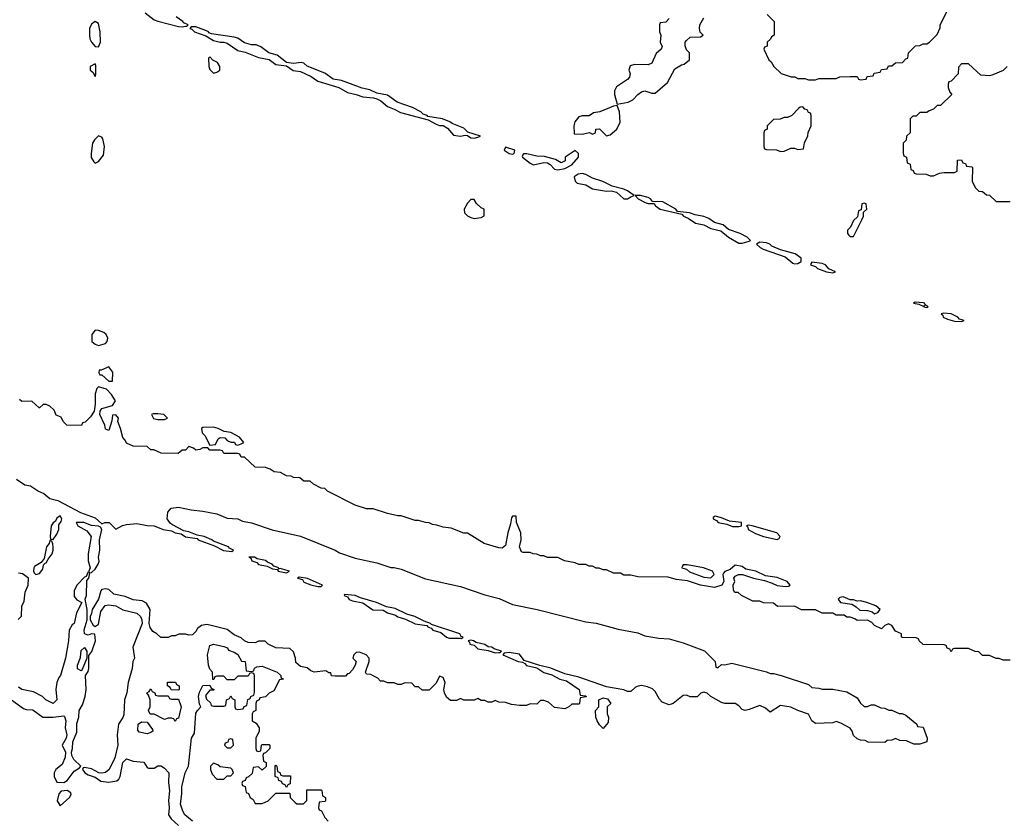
# Model space of a CAD drawing. Header units: inches. Extents: x 2701323 to 2964515, y 494916 to 722124.
# Tile 532 of 656: x 2860557 to 2866216, y 671078 to 675680. Entities that reach past the tile are written whole.
import ezdxf

# ---------------------------------------------------------------- set-up
doc = ezdxf.new("R2010")
doc.units = ezdxf.units.IN
doc.header["$MEASUREMENT"] = 0
doc.layers.add('C8667', color=7, linetype='Continuous')

msp = doc.modelspace()

# ---------------------------------------------------------------- linework, layer by layer
at = {"layer": 'C8667', "color": 2, "elevation": 2}
for points in [[(2864854, 675710), (2864894, 675670), (2864894, 675590), (2864878, 675582), (2864872.7, 675567.3), (2864854, 675550), (2864852.7, 675527.3), (2864838, 675522), (2864834, 675510), (2864862, 675450), (2864876.9, 675436.9), (2864892, 675410), (2864934, 675370), (2864991.6, 675351.6), (2865011.2, 675351.1), (2865030, 675342), (2865070, 675342), (2865090, 675334), (2865130, 675334), (2865150, 675342), (2865250, 675342), (2865270, 675352), (2865330, 675354), (2865370, 675354), (2865378, 675338), (2865390, 675334), (2865422, 675338), (2865427.3, 675352.7), (2865462, 675358), (2865467.3, 675372.7), (2865502, 675378), (2865510, 675394), (2865542, 675398), (2865550, 675414), (2865570, 675414), (2865590, 675432), (2865630, 675434), (2865650, 675454), (2865662, 675458), (2865666, 675490), (2865706, 675530), (2865730, 675532), (2865750, 675542), (2865770, 675542), (2865786, 675550), (2865830, 675594), (2865847.3, 675632.7), (2865848, 675650), (2865910, 675774)], [(2861278.8, 675718.8), (2861330, 675678.8), (2861350, 675670.7), (2861470, 675641), (2861490, 675638), (2861510, 675642), (2861518, 675642), (2861526, 675650), (2861501.2, 675661.2), (2861495.3, 675670), (2861456.6, 675696.6)], [(2864290, 675686), (2864270, 675666), (2864238, 675662), (2864234, 675650), (2864234, 675610), (2864242, 675590), (2864238, 675550), (2864250, 675526), (2864244.7, 675510), (2864214.4, 675485.6), (2864190.5, 675429.5), (2864170, 675421.2), (2864090, 675422), (2864064.7, 675415.3), (2864058, 675390), (2864066, 675370), (2864061, 675350), (2864050, 675335.3), (2863986.8, 675293.2), (2863976, 675270), (2863974.8, 675250), (2863990, 675194), (2864054.2, 675205.8), (2864081.5, 675218.5), (2864109.2, 675250), (2864130, 675266), (2864150, 675270.8), (2864190, 675258), (2864210, 675258), (2864280.4, 675319.6), (2864323.1, 675396.9), (2864360.4, 675419.6), (2864376.4, 675423.6), (2864406, 675450), (2864406, 675490), (2864390, 675506), (2864382, 675530), (2864382.7, 675550), (2864390, 675561), (2864410, 675578.8), (2864470, 675582), (2864486, 675590), (2864468, 675608), (2864464, 675630), (2864466.6, 675650), (2864489.6, 675690.4)], [(2866232, 675410), (2866210, 675388), (2866150, 675362), (2866130, 675358), (2866080.4, 675360.4), (2866010, 675426), (2865970, 675426), (2865952.7, 675407.3), (2865951.6, 675368.4), (2865910, 675326), (2865898, 675322), (2865894, 675310), (2865894, 675290), (2865903.6, 675263.6), (2865914, 675250), (2865850, 675186), (2865830, 675186), (2865810, 675166), (2865783.6, 675156.4), (2865770, 675146), (2865730, 675146), (2865710, 675126), (2865690, 675126), (2865674, 675110), (2865674, 675030), (2865654, 675010), (2865652.7, 674987.3), (2865634, 674970), (2865634, 674910), (2865638, 674898), (2865654, 674890), (2865658, 674858), (2865674, 674850), (2865678, 674818), (2865692.7, 674812.7), (2865698, 674798), (2865710, 674794), (2865767.3, 674792.7), (2865790, 674782), (2865810, 674782), (2865843.1, 674796.9), (2865870, 674802), (2865930, 674802), (2865946, 674810), (2865947.3, 674872.7), (2865970, 674874), (2865978, 674858), (2865992.7, 674852.7), (2865998, 674838), (2866030, 674834), (2866034, 674830), (2866032, 674750), (2866050, 674714), (2866070, 674694), (2866091.6, 674691.6), (2866112.7, 674672.7), (2866131.6, 674671.6), (2866170, 674634), (2866250, 674634)], [(2866250, 671998), (2866210, 671998), (2866187.3, 672007.3), (2866168.4, 672008.4), (2866130, 672026), (2866090, 672026), (2866070, 672046), (2866048.4, 672048.4), (2866010, 672066), (2865930, 672066), (2865918, 672062), (2865910, 672046), (2865902, 672062), (2865887.3, 672067.3), (2865882, 672082), (2865870, 672086), (2865750, 672088), (2865726, 672110), (2865722, 672122), (2865710, 672126), (2865630, 672128), (2865626, 672130), (2865626, 672150), (2865590, 672166), (2865570, 672198), (2865550, 672208), (2865530, 672198), (2865510, 672178), (2865470, 672198), (2865454.6, 672214.6), (2865430, 672228), (2865370, 672226), (2865356.4, 672236.4), (2865330, 672246), (2865310, 672246), (2865296.4, 672256.4), (2865250, 672258), (2865230, 672268), (2865170, 672268), (2865130, 672288), (2865050, 672288), (2865010, 672308), (2864912.7, 672307.3), (2864890, 672326), (2864832.7, 672327.3), (2864810, 672338), (2864770, 672338), (2864706, 672370), (2864687.3, 672387.3), (2864668, 672388), (2864660.4, 672400.4), (2864658, 672430), (2864668, 672450), (2864662, 672470), (2864670, 672482), (2864689, 672491), (2864711.3, 672491.3), (2864774, 672470), (2864836.9, 672456.9), (2864882, 672442), (2864910, 672426.8), (2864959, 672421), (2864976.4, 672423.6), (2864986, 672430), (2864968, 672450), (2864910, 672473.2), (2864843.1, 672483.1), (2864788, 672510), (2864730, 672522), (2864710, 672536), (2864670, 672544), (2864639.8, 672520.2), (2864610, 672508), (2864602, 672498), (2864598, 672490), (2864604.7, 672450), (2864592, 672430), (2864550, 672415.3), (2864470, 672428.7), (2864394.6, 672454.6), (2864330, 672462), (2864283.6, 672476.4), (2864110, 672478), (2864070, 672488), (2864030, 672488), (2864010, 672498), (2863970, 672498), (2863930, 672518), (2863910, 672518), (2863887.3, 672527.3), (2863870, 672528), (2863850, 672538), (2863830, 672538), (2863810, 672548), (2863770, 672548), (2863750, 672558), (2863688.9, 672568.9), (2863650, 672588), (2863590, 672588), (2863570, 672598), (2863550, 672598), (2863530, 672608), (2863508.9, 672608.9), (2863490, 672618), (2863450, 672618), (2863442, 672622), (2863429.3, 672650), (2863439.3, 672690), (2863438, 672730), (2863413.2, 672790), (2863410, 672826), (2863390, 672826), (2863383.6, 672816.4), (2863378.8, 672781.2), (2863362, 672730), (2863350, 672658), (2863330, 672642), (2863310, 672644), (2863226, 672670), (2863130, 672728), (2863110, 672728.7), (2863036.4, 672756.4), (2862990, 672762), (2862954.6, 672774.6), (2862930, 672778), (2862910, 672788), (2862888.9, 672788.9), (2862850, 672802), (2862830, 672802), (2862750, 672828.7), (2862730, 672828.7), (2862670, 672842), (2862588.4, 672868.4), (2862550, 672868.7), (2862486, 672890), (2862326, 672970), (2862310, 672986), (2862290, 672988), (2862246, 673010), (2862227.3, 673027.3), (2862190, 673028), (2862167.3, 673047.3), (2862130, 673048), (2862116.4, 673056.4), (2862090, 673058), (2862056.4, 673076.4), (2862020.4, 673080.4), (2861996.4, 673096.4), (2861970, 673106), (2861910, 673108), (2861850, 673166), (2861830, 673166), (2861822, 673182), (2861810, 673186), (2861730, 673186), (2861722, 673202), (2861710, 673206), (2861650, 673206), (2861638, 673218), (2861610, 673218), (2861591.6, 673208.4), (2861570, 673206), (2861556.4, 673216.4), (2861530, 673226), (2861510, 673206), (2861490, 673206), (2861467.3, 673187.3), (2861370, 673188), (2861327.3, 673207.3), (2861310, 673208), (2861290, 673226), (2861210, 673228), (2861170, 673246), (2861163.1, 673263.1), (2861150, 673278), (2861137.2, 673330), (2861121.2, 673370), (2861124, 673390), (2861110, 673408.7), (2861090, 673406), (2861086.8, 673373.2), (2861070, 673318), (2861050, 673326), (2861046, 673350), (2861017.2, 673410), (2861019, 673430), (2861030, 673444.7), (2861090, 673462), (2861108, 673490), (2861084.7, 673524.7), (2861055.3, 673555.3), (2861010, 673568.7), (2861000.7, 673559.3), (2860991, 673530), (2860990.9, 673469.1), (2860984.7, 673430), (2860963.6, 673396.4), (2860932.7, 673367.3), (2860918, 673362), (2860912.7, 673347.3), (2860828.4, 673348.4), (2860806, 673370), (2860794.6, 673394.6), (2860767.3, 673407.3), (2860754.6, 673434.6), (2860730, 673458), (2860710, 673468), (2860692.7, 673467.3), (2860671.6, 673448.4), (2860668.4, 673448.4), (2860627.3, 673487.3), (2860570, 673486), (2860556.4, 673496.4)], [(2860538.5, 673038.5), (2860586.2, 673006.2), (2860619.8, 672999.8), (2860664.7, 672970), (2860695.5, 672955.5), (2860730, 672926.8), (2860776.8, 672916.8), (2860906.7, 672846.7), (2860990, 672816.3), (2861030, 672782), (2861046, 672790), (2861070.4, 672790.4), (2861110, 672751.3), (2861147.2, 672772.8), (2861170, 672779.1), (2861230, 672784), (2861290, 672772), (2861330, 672771.3), (2861382, 672750), (2861430, 672742.8), (2861450, 672731.3), (2861484.5, 672724.5), (2861510, 672707.7), (2861576.9, 672696.9), (2861582, 672690), (2861676, 672656), (2861728.5, 672628.5), (2861776.4, 672623.6), (2861786, 672630), (2861762, 672642), (2861758, 672650), (2861670, 672682), (2861662, 672690), (2861618, 672710), (2861576.5, 672716.5), (2861530, 672736), (2861501.2, 672741.2), (2861435.5, 672775.5), (2861423.7, 672783.7), (2861404, 672810), (2861408, 672850), (2861428.4, 672871.6), (2861470, 672878), (2861542, 672862), (2861610, 672854.8), (2861690, 672838.8), (2861750, 672814.8), (2861810, 672810.8), (2861838, 672798), (2861890, 672787.3), (2862007.9, 672747.9), (2862170, 672710.7), (2862370, 672630.7), (2862395.9, 672615.9), (2862485.2, 672585.2), (2862610, 672558.8), (2862690, 672531.3), (2862710, 672531), (2862750, 672521), (2862890, 672466.8), (2863090, 672421), (2863230, 672374.8), (2863313.2, 672353.2), (2863390, 672318), (2863530.5, 672290.5), (2863810, 672218.8), (2863870, 672210.6), (2863996.8, 672176.8), (2864110, 672154.8), (2864150, 672138), (2864230, 672124.7), (2864290, 672121), (2864370, 672098.8), (2864492.8, 672052.8), (2864554, 671990), (2864558, 671958), (2864570, 671954), (2864590, 671974), (2864610, 671971.3), (2864650, 671981), (2864850, 671930.8), (2864870, 671921), (2864890, 671921), (2864934, 671910), (2865090, 671858), (2865110, 671842), (2865150, 671838), (2865170, 671831.3), (2865230, 671831), (2865310, 671816), (2865370, 671782), (2865390, 671752), (2865410, 671732), (2865430, 671732), (2865450, 671742), (2865470, 671742), (2865505.4, 671725.4), (2865530, 671722), (2865551.6, 671711.6), (2865570, 671711.3), (2865611.3, 671691.3), (2865628.7, 671691.3), (2865650, 671682), (2865714, 671630), (2865718, 671618), (2865750, 671614), (2865772, 671550), (2865771, 671529), (2865730, 671515.3), (2865696.4, 671516.4), (2865654.6, 671534.6), (2865616.4, 671536.4), (2865590, 671548), (2865570, 671538), (2865543.6, 671536.4), (2865530, 671526), (2865432.7, 671527.3), (2865416.4, 671536.4), (2865390, 671538), (2865370, 671546), (2865350, 671566), (2865342, 671590), (2865330, 671608), (2865276.4, 671636.4), (2865250, 671646), (2865230, 671638), (2865130, 671635.3), (2865109.1, 671649.1), (2865090, 671688), (2865030, 671708.7), (2864990, 671728.7), (2864930, 671737.2), (2864870, 671699), (2864843.1, 671723.1), (2864810, 671738), (2864750, 671714), (2864726, 671710), (2864710, 671714), (2864690, 671735.3), (2864670, 671748.7), (2864610, 671748.7), (2864590, 671755.3), (2864529.2, 671789.2), (2864508.9, 671808.9), (2864490, 671815.3), (2864471.1, 671808.9), (2864450, 671788), (2864410, 671788), (2864390, 671798), (2864370, 671795.3), (2864312, 671750), (2864290, 671742), (2864250, 671758), (2864234.6, 671774.6), (2864210, 671818), (2864193.6, 671833.6), (2864166, 671846), (2864130, 671853.2), (2864110.7, 671849.3), (2864096, 671844), (2864070, 671818), (2864050, 671818), (2864028.4, 671828.4), (2863930, 671845.2), (2863770, 671901.2), (2863690, 671919), (2863610, 671952.7), (2863547.3, 671967.3), (2863456.4, 671996.4), (2863430, 672032.7), (2863370, 672042), (2863342, 672038), (2863334, 672030), (2863422, 671990), (2863446.4, 671986.4), (2863459.8, 671979.8), (2863470, 671967.3), (2863530, 671954), (2863570, 671927.3), (2863614.8, 671914.8), (2863662, 671890), (2863699.1, 671879.1), (2863772, 671830), (2863778, 671798), (2863810, 671794), (2863812.7, 671787.3), (2863778, 671782), (2863774, 671750), (2863770, 671746), (2863730, 671746), (2863714, 671730), (2863690, 671718), (2863630, 671726), (2863596.4, 671756.4), (2863570, 671766), (2863550, 671766), (2863530, 671746), (2863490, 671748), (2863470, 671738), (2863430, 671738), (2863383.1, 671743.1), (2863350, 671755.3), (2863310, 671758), (2863290, 671766), (2863270, 671758), (2863250, 671758), (2863230, 671766), (2863210, 671766), (2863190, 671778), (2863170, 671768), (2863110, 671768), (2863090, 671778), (2863067.3, 671767.3), (2863032.7, 671767.3), (2863010, 671786), (2862998, 671810), (2862995.3, 671830), (2863002, 671870), (2862990, 671898), (2862970, 671906), (2862950, 671866), (2862910, 671826), (2862870, 671826), (2862850, 671846), (2862830, 671846), (2862810, 671866), (2862770, 671868), (2862750, 671858), (2862730, 671858), (2862708.4, 671868.4), (2862671.1, 671868.9), (2862650, 671878), (2862630, 671878), (2862614.6, 671894.6), (2862588.9, 671908.9), (2862575.3, 671915.3), (2862550, 671918), (2862545.2, 671930), (2862565.2, 671990), (2862565.2, 672010), (2862548.7, 672030), (2862510, 672045.2), (2862490, 672042), (2862478, 672030), (2862471.3, 672010), (2862490.5, 671990.5), (2862486, 671970), (2862470, 671942), (2862450, 671922), (2862441, 671919), (2862430, 671906), (2862370, 671906), (2862350, 671908), (2862346, 671926), (2862334, 671926), (2862316.4, 671936.4), (2862250, 671928.7), (2862230, 671938), (2862210, 671955.3), (2862170, 671962), (2862144.7, 671984.7), (2862142, 672010), (2862130, 672046), (2862110, 672066), (2862030, 672068.7), (2861986, 672090), (2861967.3, 672107.3), (2861930, 672108), (2861910, 672099), (2861870, 672100.9), (2861849.6, 672109.6), (2861830, 672126), (2861790, 672143.7), (2861750, 672174), (2861650, 672199.5), (2861630, 672202.9), (2861601.6, 672198.4), (2861579.1, 672180.9), (2861570, 672164), (2861550, 672144), (2861530, 672142), (2861510, 672148.7), (2861471.6, 672148.4), (2861450, 672138), (2861430, 672138), (2861410, 672128), (2861368.4, 672128.4), (2861346, 672150), (2861323.1, 672163.1), (2861306.3, 672186.3), (2861301.2, 672210), (2861306, 672290), (2861286.6, 672326.6), (2861260.2, 672340.2), (2861210, 672344.5), (2861163.6, 672363.6), (2861098.4, 672378.4), (2861070, 672404), (2861050, 672409), (2861030, 672404), (2861023.8, 672396.2), (2861010.5, 672349.5), (2860974, 672290), (2860970, 672266), (2860962, 672250), (2860962, 672230), (2860979.8, 672199.8), (2860990, 672191.3), (2861010, 672204.7), (2861022.7, 672277.3), (2861047.7, 672312.3), (2861070, 672317.1), (2861110, 672310.5), (2861150, 672287.7), (2861230, 672268), (2861250.8, 672250), (2861259.1, 672230), (2861260.7, 672210), (2861207.7, 672072.3), (2861217.3, 672010), (2861207.3, 671990), (2861204, 671950), (2861180.7, 671870), (2861173.4, 671810), (2861159.1, 671770), (2861155.2, 671684.8), (2861150.5, 671669.5), (2861124, 671630), (2861116.4, 671570), (2861121.6, 671510), (2861103.4, 671436.6), (2861070.3, 671369.7), (2861050, 671353.6), (2861029.2, 671349.2), (2861011.6, 671351.6), (2860970, 671374.5), (2860930, 671382), (2860921, 671379), (2860918, 671370), (2860931, 671350), (2860950, 671339.1), (2860990, 671326.8), (2861023.7, 671303.7), (2861070, 671297.1), (2861115.5, 671304.5), (2861126, 671314), (2861134, 671330), (2861149.3, 671410.7), (2861170, 671431.3), (2861210, 671418), (2861270, 671411.3), (2861290, 671382), (2861298, 671378), (2861330, 671378), (2861350, 671391), (2861370, 671391.3), (2861390, 671378), (2861414, 671350), (2861413.2, 671293.2), (2861418, 671250), (2861412.7, 671190), (2861416.3, 671150), (2861412.7, 671110), (2861427.2, 671087.2), (2861470, 671047.7)], [(2860510, 671770.6), (2860579.8, 671719.8), (2860594, 671714), (2860632.7, 671712.7), (2860690, 671670.8), (2860749.4, 671670.6), (2860810, 671678), (2860814.8, 671674.8), (2860822, 671650), (2860818, 671610), (2860827.3, 671570), (2860824, 671550), (2860801, 671510), (2860820.7, 671470), (2860819.3, 671440.7), (2860800.7, 671399.3), (2860764.7, 671370), (2860756, 671350), (2860754.8, 671330), (2860770, 671298), (2860810, 671296), (2860830, 671306), (2860870, 671361), (2860900.4, 671379.6), (2860908.7, 671390), (2860867.5, 671427.5), (2860857, 671450), (2860855.1, 671470), (2860860.9, 671490), (2860862.7, 671530), (2860885.2, 671585.2), (2860885.6, 671634.4), (2860897.2, 671670), (2860899, 671710), (2860917.6, 671742.4), (2860934, 671790), (2860939, 671830), (2860935.3, 671910), (2860950, 671934), (2860954, 671950), (2860955.3, 672024.7), (2860972.5, 672047.5), (2860993.2, 672110), (2860988.4, 672148.4), (2860970, 672149), (2860950, 672142), (2860929.5, 672149.5), (2860927.3, 672172.7), (2860944, 672230), (2860944, 672290), (2860934, 672350), (2860941.2, 672370), (2860943.1, 672456.9), (2860954, 672470), (2860960.4, 672499.6), (2860970, 672502), (2860990, 672522), (2861008.7, 672550), (2861013.6, 672566.4), (2861009.2, 672590), (2861017.2, 672630), (2861015.1, 672690), (2861028.7, 672748.7), (2861022, 672762), (2861009, 672769), (2860970, 672772), (2860926, 672790), (2860882, 672790), (2860892, 672770), (2860942.5, 672742.5), (2860967.3, 672710), (2860950.8, 672610), (2860951, 672570), (2860962, 672530), (2860954, 672510), (2860958, 672502), (2860950, 672506), (2860939.8, 672480.2), (2860930, 672475.3), (2860888.1, 672431.9), (2860870, 672398), (2860870, 672364.7), (2860885.8, 672345.8), (2860914, 672330), (2860882.8, 672270), (2860870.7, 672210), (2860858.8, 672201.2), (2860842, 672170), (2860837.3, 672110), (2860821, 672010), (2860790.8, 671910), (2860781, 671899), (2860771, 671870), (2860764.7, 671830), (2860770.8, 671770), (2860750, 671749.4), (2860708, 671770), (2860689, 671789), (2860636.4, 671816.4), (2860570, 671829.3), (2860550, 671844)], [(2860548.4, 672231.6), (2860568, 672252), (2860569, 672309), (2860582, 672338), (2860589.2, 672390), (2860605.2, 672430), (2860608, 672470), (2860574, 672494), (2860550, 672499)], [(2861550, 671072.7), (2861506, 671110), (2861494, 671130), (2861480.9, 671170), (2861489.4, 671229.4), (2861489.4, 671270), (2861507.3, 671350), (2861527, 671390), (2861545.1, 671550), (2861561.2, 671578.8), (2861570, 671694), (2861578, 671710), (2861598, 671730), (2861590, 671746), (2861585.1, 671790), (2861590, 671814), (2861610, 671852), (2861650, 671854), (2861658, 671838), (2861674, 671830), (2861670, 671826), (2861650, 671826), (2861624.7, 671795.3), (2861630, 671774), (2861652.7, 671752.7), (2861658, 671738), (2861670, 671734), (2861730, 671734), (2861742, 671738), (2861746, 671770), (2861762, 671778), (2861770, 671794), (2861778, 671778), (2861794, 671770), (2861794, 671730), (2861798, 671718), (2861810, 671714), (2861842, 671718), (2861847.3, 671732.7), (2861862, 671738), (2861867.3, 671772.7), (2861882, 671778), (2861886, 671790), (2861902, 671798), (2861907.3, 671812.7), (2861906, 671910), (2861902, 671922), (2861890, 671926), (2861878, 671922), (2861870, 671906), (2861810, 671906), (2861790, 671886), (2861750, 671886), (2861730, 671906), (2861690, 671906), (2861678, 671902), (2861672.7, 671887.3), (2861667.3, 671887.3), (2861666, 671930), (2861650, 671946), (2861642, 671970), (2861637.2, 672030), (2861650, 672082), (2861670, 672090.7), (2861730, 672077.3), (2861751, 672070), (2861756.9, 672056.9), (2861790, 672044.7), (2861810, 672031), (2861832, 671992), (2861852, 671990), (2861858, 671938), (2861890, 671934), (2861902, 671938), (2861907.3, 671952.7), (2861920.4, 671959.6), (2861950, 671964.7), (2862036, 671930), (2862058, 671910), (2862058, 671898), (2862074, 671890), (2862050, 671886), (2862018, 671822), (2861990, 671808), (2861970, 671788), (2861938, 671782), (2861934, 671770), (2861918, 671762), (2861914, 671750), (2861914, 671710), (2861898, 671702), (2861894, 671690), (2861894, 671650), (2861916.9, 671636.9), (2861934, 671610), (2861934, 671590), (2861914, 671550), (2861914, 671490), (2861918, 671478), (2861930, 671474), (2861942, 671478), (2861946, 671510), (2861950, 671514), (2861990, 671514), (2861994, 671510), (2861994, 671490), (2861970, 671466), (2861958, 671462), (2861954, 671450), (2861958, 671418), (2861974, 671410), (2861972.7, 671387.3), (2861950, 671366), (2861930, 671386), (2861898, 671382), (2861892.7, 671347.3), (2861872.7, 671327.3), (2861858, 671322), (2861852.7, 671307.3), (2861838, 671302), (2861834, 671290), (2861838, 671278), (2861852.7, 671272.7), (2861858, 671238), (2861872.7, 671232.7), (2861882, 671210), (2861898, 671198), (2861910, 671174), (2861950, 671174), (2861986, 671190), (2862030, 671234), (2862110, 671234), (2862112, 671210), (2862139.6, 671179.6), (2862150, 671172), (2862187.3, 671172.7), (2862207.3, 671192.7), (2862207.3, 671252.7), (2862290, 671254), (2862294, 671250), (2862298, 671218), (2862314, 671210), (2862314, 671190), (2862310, 671186), (2862278, 671182), (2862274, 671150), (2862278, 671138), (2862292, 671132), (2862310, 671094), (2862330, 671074)]]:
    msp.add_lwpolyline(points, dxfattribs=at)
for points in [[(2860990, 675668.7), (2860970, 675654), (2860958.8, 675630), (2860957.3, 675590), (2860960.7, 675570), (2860970, 675551.3), (2860990, 675526), (2861010, 675524.7), (2861020.9, 675550), (2861019.3, 675610), (2861010, 675658)], [(2861570, 675639), (2861542, 675638), (2861534, 675630), (2861546, 675626), (2861562, 675610), (2861627.3, 675587.3), (2861670, 675561), (2861710, 675551.3), (2861730, 675551.3), (2861750, 675544), (2861810, 675502), (2861853.4, 675493.4), (2861930, 675462), (2861990, 675451), (2862030, 675422.8), (2862090, 675414), (2862128.5, 675388.5), (2862170, 675382), (2862232.7, 675352.7), (2862270, 675327.3), (2862391, 675291), (2862441.6, 675261.6), (2862490.7, 675250.7), (2862530, 675236), (2862591, 675231), (2862610, 675224.9), (2862633, 675213), (2862670, 675181), (2862710, 675166), (2862745.5, 675145.5), (2862904.9, 675104.9), (2862950, 675078.8), (2862970, 675071), (2862990.9, 675070.9), (2863016.3, 675056.3), (2863050, 675016), (2863090, 675010.8), (2863116.9, 675016.9), (2863130, 675014), (2863150, 675001), (2863170, 674998), (2863190, 675004.7), (2863206, 675010), (2863133.2, 675033.2), (2863110, 675056), (2863042.5, 675082.5), (2863030, 675092.7), (2862988, 675110), (2862903.1, 675123.1), (2862898, 675130), (2862876.5, 675136.5), (2862862, 675150), (2862814.5, 675174.5), (2862726, 675206), (2862670, 675245.2), (2862610, 675257.2), (2862570, 675277.2), (2862526, 675286), (2862406, 675330), (2862358, 675338), (2862310, 675372.7), (2862210, 675413.2), (2862190, 675429), (2862174, 675434), (2862130, 675428.7), (2862090, 675433.2), (2862036.2, 675476.2), (2861989.3, 675489.3), (2861943.7, 675523.7), (2861915.5, 675535.5), (2861890, 675536), (2861850, 675546), (2861810, 675573.2), (2861790, 675579.3), (2861659, 675599), (2861644, 675604), (2861642, 675610), (2861630, 675616)], [(2861650, 675466), (2861642, 675458), (2861644.7, 675410), (2861650, 675394), (2861670, 675372), (2861690, 675378), (2861708, 675390), (2861708, 675410), (2861694.6, 675434.6), (2861668, 675448)], [(2860990, 675426), (2860962, 675410), (2860962, 675390), (2860978, 675378), (2860990, 675354), (2860994, 675366), (2860994, 675414)], [(2863990, 675186), (2863970, 675182), (2863890.5, 675149.5), (2863855.3, 675144.7), (2863830, 675128), (2863790, 675128), (2863770, 675122), (2863746.8, 675093.2), (2863741, 675070), (2863743.6, 675023.6), (2863790, 675021), (2863831.3, 675031.3), (2863850, 675022), (2863866, 675030), (2863868.7, 675051.3), (2863890, 675052), (2863930, 675012), (2863950, 675018), (2863988.7, 675050), (2864008.7, 675090), (2864004, 675150)], [(2865058, 675178), (2865043.6, 675176.4), (2865034, 675170), (2864994, 675130), (2864970, 675118), (2864950, 675118), (2864927.3, 675107.3), (2864890, 675106), (2864854, 675070), (2864854, 675050), (2864838, 675042), (2864834, 675030), (2864834, 674950), (2864838, 674938), (2864850, 674934), (2864907.3, 674932.7), (2864930, 674922), (2864950, 674924.7), (2864990, 674942), (2865010, 674942), (2865030, 674934), (2865062, 674938), (2865068.4, 674971.6), (2865087.3, 675012.7), (2865088.4, 675031.6), (2865106, 675070), (2865106, 675130), (2865102, 675142), (2865090, 675146), (2865082, 675162), (2865070, 675166)], [(2861010, 675013.2), (2860986.8, 674990), (2860976.3, 674970), (2860967.3, 674910), (2860967.9, 674887.9), (2860982.5, 674862.5), (2860990, 674856), (2861010, 674864), (2861038, 674902), (2861043.6, 674950), (2861034.9, 674994.9), (2861030, 675004)], [(2863350, 674948), (2863341, 674930), (2863370, 674911.3), (2863390, 674907.7), (2863398, 674910), (2863402, 674930)], [(2863750, 674928), (2863692, 674890), (2863692, 674868), (2863670, 674858), (2863636.4, 674876.4), (2863572.9, 674892.9), (2863530, 674896), (2863471.3, 674908.7), (2863452, 674908), (2863445.4, 674894.6), (2863446, 674890), (2863490, 674854.8), (2863510, 674846), (2863570, 674858.8), (2863590, 674858), (2863606.8, 674846.8), (2863630, 674821), (2863650, 674816), (2863690, 674824.7), (2863730, 674844.7), (2863768.7, 674890), (2863768, 674910)], [(2863790, 674795.1), (2863767.3, 674792.7), (2863744, 674776), (2863750, 674752), (2863761.1, 674741.1), (2863810.5, 674730.5), (2863850, 674706.8), (2863930, 674694.8), (2863956, 674696), (2863987.7, 674687.7), (2864030, 674651), (2864050, 674651), (2864070, 674661), (2864088, 674670), (2864050, 674696), (2864030, 674705.2), (2863962, 674722), (2863908, 674750), (2863849.4, 674769.4), (2863810, 674789.3)], [(2864126, 674670), (2864094, 674670), (2864112, 674650), (2864152, 674630), (2864170, 674624), (2864203.6, 674623.6), (2864211.3, 674610), (2864238, 674590), (2864362, 674562), (2864372, 674550), (2864399.1, 674539.1), (2864442, 674510), (2864490, 674500.7), (2864530, 674478.8), (2864586.8, 674466.8), (2864631.3, 674430), (2864690, 674396), (2864710, 674394.8), (2864750, 674406), (2864758, 674410), (2864738, 674430), (2864698, 674450), (2864630, 674474), (2864600.2, 674500.2), (2864550, 674513.2), (2864518, 674538), (2864490, 674549.2), (2864438.6, 674558.6), (2864406, 674570), (2864338, 674578), (2864328, 674590), (2864252.7, 674632.7), (2864194, 674634), (2864182, 674650), (2864170, 674657.2)], [(2863170, 674646), (2863150, 674646), (2863130, 674626), (2863112, 674590), (2863114, 674570), (2863131.6, 674551.6), (2863150, 674542), (2863170, 674538), (2863210, 674542), (2863227.3, 674552.7), (2863226, 674590), (2863210, 674598), (2863183.1, 674623.1)], [(2865410, 674626), (2865398, 674622), (2865394, 674586), (2865378, 674582), (2865372.7, 674547.3), (2865350, 674526), (2865332.7, 674487.3), (2865314, 674470), (2865314, 674450), (2865322, 674442), (2865330, 674434), (2865350, 674434), (2865398, 674530), (2865406, 674550), (2865406, 674574), (2865426, 674590), (2865422, 674622)], [(2864810, 674402), (2864792, 674390), (2864812, 674370), (2864830, 674361), (2864957.3, 674317.3), (2865001.1, 674281.1), (2865010, 674277.3), (2865030, 674278.8), (2865048.7, 674290), (2865048.7, 674310), (2865014.2, 674334.2), (2864930, 674357.2), (2864879, 674379), (2864868, 674390), (2864850, 674397.2)], [(2865110, 674286), (2865103.6, 674276.4), (2865102, 674270), (2865130, 674262), (2865142, 674250), (2865194, 674230), (2865230, 674224.7), (2865246, 674230), (2865207.3, 674247.3), (2865188, 674270), (2865170, 674279)], [(2865703.6, 674056.4), (2865694, 674050), (2865724.7, 674044.7), (2865750, 674034), (2865758, 674038), (2865754, 674030), (2865770, 674024.7), (2865778, 674030), (2865760.4, 674040.4), (2865758, 674050), (2865750, 674053.2)], [(2865866.4, 673993.6), (2865854, 673990), (2865862, 673982), (2865864.7, 673970), (2865890, 673958.8), (2865930, 673946.8), (2865970, 673944.7), (2865986, 673950), (2865958, 673958), (2865948, 673970), (2865910, 673988.7)], [(2860990, 673895.3), (2860971, 673870), (2860971, 673830), (2860990, 673814.8), (2861010, 673807.3), (2861050, 673818.8), (2861059.3, 673830), (2861062.7, 673850), (2861054, 673870), (2861040.9, 673880.9), (2861010, 673894)], [(2861070, 673684), (2861026, 673666), (2861014, 673666), (2861012, 673650), (2861018, 673638), (2861030, 673638), (2861070, 673602), (2861090, 673602), (2861093, 673653)], [(2861350, 673415.3), (2861324.7, 673415.3), (2861314, 673410), (2861326.8, 673386.8), (2861350, 673381), (2861390, 673382), (2861406, 673390), (2861386, 673410)], [(2861670, 673337.2), (2861610, 673335.3), (2861602, 673330), (2861606, 673306), (2861622, 673290), (2861650, 673234), (2861682, 673238), (2861698, 673270), (2861710, 673278), (2861736, 673276), (2861750, 673262), (2861770, 673252), (2861791.6, 673251.6), (2861798, 673238), (2861810, 673234), (2861830, 673242), (2861846, 673250), (2861820.4, 673280.4), (2861770, 673308), (2861732.9, 673312.9), (2861698, 673330)], [(2860790, 672828), (2860770, 672815.3), (2860762, 672798), (2860750, 672788.7), (2860738.8, 672770), (2860732, 672712), (2860734, 672694), (2860750, 672692), (2860770, 672722), (2860781.2, 672750), (2860782.7, 672777.3), (2860794.6, 672794.6), (2860799, 672810)], [(2864554, 672826), (2864542, 672818), (2864542, 672810), (2864561, 672801), (2864572, 672790), (2864621, 672781), (2864652.9, 672767.1), (2864690, 672766), (2864706, 672770), (2864706, 672790), (2864637.2, 672797.2), (2864590, 672817.2)], [(2864746.4, 672773.6), (2864734, 672770), (2864742, 672762), (2864744.7, 672750), (2864786.7, 672726.7), (2864832, 672710), (2864910, 672691.3), (2864922, 672698), (2864928.7, 672710), (2864908, 672730), (2864766, 672770)], [(2860730, 672686), (2860726, 672670), (2860711.3, 672650), (2860698, 672582), (2860679.8, 672560.2), (2860642.8, 672537.2), (2860638, 672530), (2860636, 672510), (2860640.7, 672500.7), (2860650, 672491.3), (2860670, 672496), (2860690, 672522), (2860694, 672546), (2860703.1, 672556.9), (2860710, 672558), (2860720.2, 672579.8), (2860742.7, 672610), (2860749, 672630), (2860748.9, 672648.9), (2860748, 672668), (2860742, 672682)], [(2861906, 672590), (2861874, 672590), (2861884.7, 672584.7), (2861892, 672570), (2861919.1, 672559.1), (2861930, 672548), (2861979.1, 672539.1), (2862010, 672522.8), (2862039.6, 672519.6), (2862042, 672510), (2862090, 672501), (2862108, 672510), (2862054, 672526), (2862042, 672522), (2862046, 672530), (2862018, 672538), (2862008, 672550), (2861981.5, 672561.5), (2861970, 672572.3), (2861921.2, 672581.2)], [(2864394, 672546), (2864370, 672546), (2864363.6, 672536.4), (2864362, 672530), (2864390, 672522), (2864406.8, 672506.8), (2864490, 672476), (2864530, 672472), (2864548, 672490), (2864538, 672510), (2864488, 672530)], [(2862163.6, 672476.4), (2862154, 672470), (2862182, 672462), (2862190, 672447.3), (2862230, 672431.3), (2862270, 672421), (2862290, 672422), (2862298, 672430), (2862212, 672468)], [(2862423.6, 672376.4), (2862422, 672370), (2862442, 672362), (2862450, 672347.3), (2862470, 672338.8), (2862530, 672327.3), (2862587.3, 672287.3), (2862645.5, 672285.5), (2862671.3, 672270), (2862717.1, 672257.1), (2862730, 672248), (2862774.4, 672234.4), (2862830, 672208), (2862896.9, 672196.9), (2862902, 672190), (2862922, 672182), (2862932, 672170), (2862978, 672158), (2863010, 672131.3), (2863025.4, 672125.4), (2863090, 672124.7), (2863096.4, 672123.6), (2863106, 672130), (2863094.6, 672134.6), (2863086, 672150), (2862923.1, 672203.1), (2862918, 672210), (2862882, 672222), (2862828, 672250), (2862782, 672262), (2862715.9, 672295.9), (2862664.7, 672304.7), (2862608, 672330), (2862516, 672356), (2862486, 672370)], [(2865290, 672362), (2865270, 672358), (2865262, 672350), (2865274, 672330), (2865339.6, 672319.6), (2865365.4, 672305.4), (2865386, 672286), (2865430, 672284.7), (2865456, 672276), (2865470, 672264.7), (2865490, 672272), (2865502, 672290), (2865478, 672310), (2865426, 672330), (2865390, 672339), (2865370, 672338), (2865350, 672346), (2865330, 672346)], [(2860910, 671938), (2860890, 671948), (2860889.3, 671970), (2860905.6, 672014.4), (2860910, 672054), (2860930, 672072), (2860942, 672050), (2860942, 672010), (2860916, 671944)], [(2863150, 672114), (2863134, 672110), (2863142, 672102), (2863144.7, 672090), (2863170, 672084.7), (2863190, 672064), (2863250, 672054), (2863290, 672041), (2863310, 672042), (2863318, 672042), (2863326, 672050), (2863283.1, 672063.1), (2863270, 672073.2), (2863250, 672075.3), (2863230, 672088.7), (2863180.2, 672100.2), (2863166, 672110)], [(2861470, 671826), (2861427.3, 671827.3), (2861422, 671842), (2861406, 671850), (2861407.3, 671872.7), (2861452.7, 671872.7), (2861458, 671858), (2861474, 671850), (2861474, 671830)], [(2861350, 671794), (2861410, 671794), (2861418, 671778), (2861430, 671774), (2861470, 671774), (2861486, 671730), (2861470, 671666), (2861458, 671662), (2861450, 671646), (2861442, 671662), (2861430, 671666), (2861410, 671666), (2861390, 671658), (2861330, 671688), (2861307.3, 671687.3), (2861298, 671710), (2861306, 671730), (2861306, 671770), (2861298, 671798), (2861288, 671810), (2861302, 671818), (2861310, 671834), (2861318, 671818), (2861334, 671810), (2861338, 671798)], [(2863910, 671606), (2863890, 671626), (2863875.3, 671650), (2863868, 671670), (2863866, 671710), (2863886, 671730), (2863886, 671770), (2863910, 671782), (2863935.3, 671775.3), (2863954, 671750), (2863934, 671730), (2863934, 671690), (2863942, 671670), (2863939.6, 671640.4)], [(2861290, 671575.3), (2861244, 671584), (2861236.4, 671596.4), (2861238, 671630), (2861256.4, 671643.6), (2861290, 671642), (2861319.6, 671599.6), (2861322, 671590), (2861310, 671582)], [(2861770, 671546), (2861758, 671542), (2861752.7, 671527.3), (2861738, 671522), (2861734, 671510), (2861750, 671494), (2861770, 671494), (2861786, 671510), (2861782, 671542)], [(2861670, 671406), (2861654, 671390), (2861654, 671370), (2861663.6, 671343.6), (2861690, 671314), (2861730, 671314), (2861750, 671334), (2861770, 671334), (2861786, 671350), (2861778, 671370), (2861770, 671378), (2861710, 671386), (2861696.4, 671396.4)], [(2862070, 671334), (2862114, 671334), (2862112, 671288), (2862098, 671282), (2862090, 671266), (2862082, 671282), (2862067.3, 671287.3), (2862062, 671302), (2862047.3, 671307.3), (2862042, 671322), (2862026, 671330), (2862026, 671390), (2862030, 671394), (2862034, 671390), (2862038, 671358), (2862052.7, 671352.7), (2862058, 671338)], [(2860830, 671249), (2860795.3, 671244.7), (2860781, 671230), (2860772, 671190), (2860790, 671162), (2860844, 671210), (2860852.9, 671227.1), (2860850, 671235.3)]]:
    msp.add_lwpolyline(points, close=True, dxfattribs=at)

doc.saveas('drawing.dxf')
